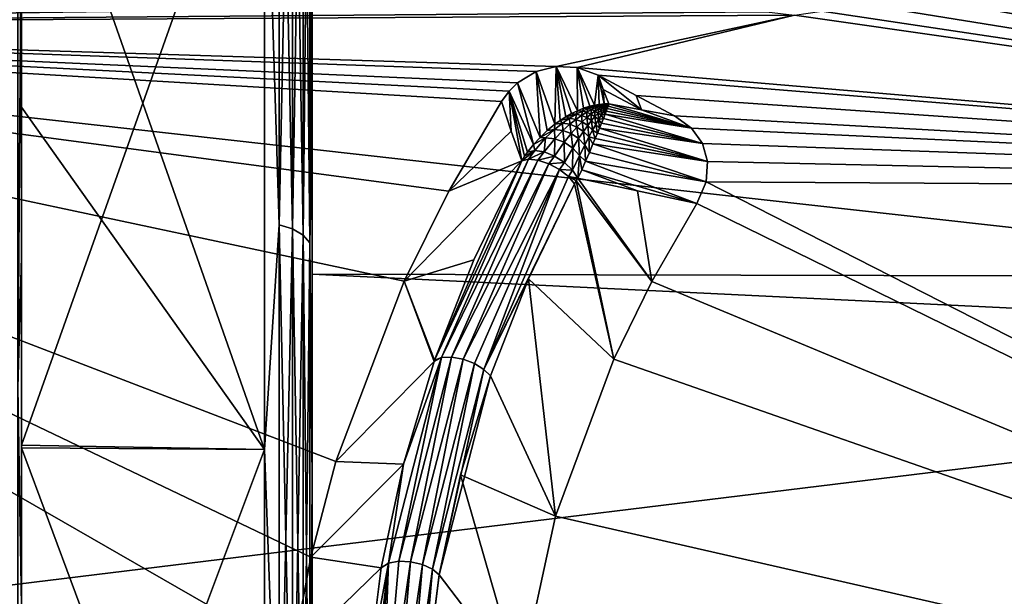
# Model space of a CAD drawing. Header units: metres. Extents: x -31 to 116, y -84 to 84.
# Tile 319 of 656: x 10.69 to 16.79, y -29.5 to -25.93. Entities that reach past the tile are written whole.
import ezdxf

# ---------------------------------------------------------------- set-up
doc = ezdxf.new("R2010")
doc.units = ezdxf.units.M
doc.layers.add('solid_80010000GA_11_1', color=7, linetype='CONTINUOUS')

msp = doc.modelspace()

# ---------------------------------------------------------------- linework, layer by layer
at = {"layer": 'solid_80010000GA_11_1'}
for points in [[(5.595928, -25.962206, -54.73056), (5.595928, -21.725851, -56.546066), (15.155936, -25.826351, -54.91227)], [(23.04767, -23.726908, 55.984234), (5.595928, -21.725851, 56.546066), (5.595928, -25.962206, 54.73056)], [(12.205235, -24.323919, -46.069187), (12.296415, -27.203579, -44.176739), (12.296415, -23.157879, -46.804512)], [(12.296415, -27.203579, 44.176739), (12.205235, -24.323919, 46.069187), (12.296415, -23.157879, 46.804512)], [(12.296415, -23.157879, -46.804512), (12.296415, -27.203579, -44.176739), (12.378717, -23.180094, -46.841476)], [(12.296415, -23.157879, 46.804512), (12.378717, -23.180094, 46.841476), (12.378717, -27.228317, 44.212067)], [(12.296415, -27.203579, 44.176739), (12.296415, -23.157879, 46.804512), (12.378717, -27.228317, 44.212067)], [(12.296415, -27.203579, -44.176739), (12.378717, -27.228319, -44.212067), (12.378717, -23.180094, -46.841476)], [(12.378717, -23.180094, -46.841476), (12.378717, -27.228319, -44.212067), (12.443876, -23.214218, -46.898254)], [(12.378717, -23.180094, 46.841476), (12.443876, -23.214218, 46.898254), (12.443876, -27.266317, 44.266327)], [(12.378717, -27.228317, 44.212067), (12.378717, -23.180094, 46.841476), (12.443876, -27.266317, 44.266327)], [(12.378717, -27.228319, -44.212067), (12.443876, -27.266317, -44.266327), (12.443876, -23.214218, -46.898254)], [(12.443876, -23.214218, -46.898254), (12.443876, -27.266317, -44.266327), (12.485639, -23.256975, -46.969398)], [(12.443876, -23.214218, 46.898254), (12.485639, -23.256975, 46.969398), (12.485639, -27.313931, 44.334316)], [(12.443876, -27.266317, 44.266327), (12.443876, -23.214218, 46.898254), (12.485639, -27.313931, 44.334316)], [(12.443876, -27.266317, -44.266327), (12.485639, -27.313931, -44.334316), (12.485639, -23.256975, -46.969398)], [(12.485639, -27.313931, 44.334316), (12.485639, -23.256975, 46.969398), (12.5, -24.473696, 46.329247)], [(12.485639, -23.256975, -46.969398), (12.485639, -27.313931, -44.334316), (12.5, -24.484312, -46.322567)], [(12.5, -23.505838, -53.711914), (103, -27.691591, -54.352322), (103, -23.341595, -56.357498)], [(12.5, -23.505802, 53.711929), (103, -23.341688, 56.357452), (103, -27.689806, 54.35323)], [(12.5, -27.509588, 51.775642), (12.5, -23.505802, 53.711929), (103, -27.689806, 54.35323)], [(12.5, -24.473696, 46.329247), (12.5, -23.505802, 53.711929), (12.5, -27.509588, 51.775642)], [(12.5, -23.505838, -53.711914), (12.5, -27.509621, -51.775623), (103, -27.691591, -54.352322)], [(12.5, -26.658291, -44.898903), (12.5, -27.509621, -51.775623), (12.5, -23.505838, -53.711914)], [(12.5, -24.484312, -46.322567), (12.5, -26.658291, -44.898903), (12.5, -23.505838, -53.711914)], [(23.04767, -27.916229, 54.017448), (23.04767, -23.726908, 55.984234), (5.595928, -25.962206, 54.73056)], [(10.67712, -24.061543, 48.30814), (10.7, -25.175966, 47.447727), (10.67712, -28.20989, 45.613697)], [(10.67712, -28.20989, -45.613697), (10.7, -25.187031, -47.440765), (10.67712, -24.061543, -48.30814)], [(10.7, -24.300222, -46.052967), (10.7, -28.568169, -43.143787), (12.205235, -24.323919, -46.069187)], [(10.7, -27.402473, -45.989948), (10.7, -28.568169, -43.143787), (10.7, -24.300222, -46.052967)], [(10.7, -25.187031, -47.440765), (10.7, -27.402473, -45.989948), (10.7, -24.300222, -46.052967)], [(10.7, -24.31073, 46.046356), (12.205235, -24.323919, 46.069187), (12.205235, -28.593248, 43.157959)], [(10.7, -26.474466, 44.629395), (10.7, -24.31073, 46.046356), (12.205235, -28.593248, 43.157959)], [(10.7, -25.175966, 47.447727), (10.7, -24.31073, 46.046356), (10.7, -26.474466, 44.629395)], [(10.7, -28.568169, -43.143787), (12.205235, -28.593248, -43.157959), (12.205235, -24.323919, -46.069187)], [(12.205235, -24.323919, -46.069187), (12.205235, -28.593248, -43.157959), (12.296415, -27.203579, -44.176739)], [(12.296415, -27.203579, 44.176739), (12.205235, -28.593248, 43.157959), (12.205235, -24.323919, 46.069187)], [(12.485639, -27.313931, 44.334316), (12.5, -24.473696, 46.329247), (12.5, -28.761806, 43.40633)], [(12.485639, -27.313931, -44.334316), (12.5, -26.658291, -44.898903), (12.5, -24.484312, -46.322567)], [(12.5, -28.761806, 43.40633), (12.5, -24.473696, 46.329247), (12.5, -27.509588, 51.775642)], [(15.915729, -25.731344, -54.968346), (16.861902, -24.857508, -55.383644), (23.04767, -26.9874, -54.487438)], [(10.67712, -28.20989, 45.613697), (10.7, -25.175966, 47.447727), (10.7, -29.545706, 44.4692)], [(10.67712, -28.20989, -45.613697), (10.7, -27.402473, -45.989948), (10.7, -25.187031, -47.440765)], [(10.7, -25.175966, 47.447727), (10.7, -26.474466, 44.629395), (10.7, -28.583841, 43.13221)], [(10.7, -29.545706, 44.4692), (10.7, -25.175966, 47.447727), (10.7, -28.583841, 43.13221)], [(15.804276, -25.819496, -54.925289), (15.915729, -25.731344, -54.968346), (23.04767, -26.9874, -54.487438)], [(5.595928, -25.962206, -54.73056), (15.155936, -25.826351, -54.91227), (15.314411, -25.885389, -54.886837)], [(15.658215, -25.880358, -54.894409), (15.804276, -25.819496, -54.925289), (23.04767, -26.9874, -54.487438)], [(5.595928, -25.962206, -54.73056), (15.314411, -25.885389, -54.886837), (15.488615, -25.904158, -54.880608)], [(14.011325, -26.222874, -54.707241), (5.595928, -25.962206, -54.73056), (15.488615, -25.904158, -54.880608)], [(14.141746, -26.229488, -54.705948), (14.011325, -26.222874, -54.707241), (15.488615, -25.904158, -54.880608)], [(14.141746, -26.229488, -54.705948), (15.488615, -25.904158, -54.880608), (23.04767, -26.9874, -54.487438)], [(15.488615, -25.904158, -54.880608), (15.658215, -25.880358, -54.894409), (23.04767, -26.9874, -54.487438)], [(12.380383, -29.858343, -52.787518), (5.595928, -30.048264, -52.598217), (5.595928, -25.962206, -54.73056)], [(12.492253, -29.260595, -53.122738), (12.380383, -29.858343, -52.787518), (5.595928, -25.962206, -54.73056)], [(12.647789, -28.669367, -53.446285), (12.492253, -29.260595, -53.122738), (5.595928, -25.962206, -54.73056)], [(13.0697, -27.552834, -54.036209), (12.647789, -28.669367, -53.446285), (5.595928, -25.962206, -54.73056)], [(13.348016, -26.995575, -54.320648), (13.0697, -27.552834, -54.036209), (5.595928, -25.962206, -54.73056)], [(13.674114, -26.439131, -54.598244), (13.348016, -26.995575, -54.320648), (5.595928, -25.962206, -54.73056)], [(13.720813, -26.376413, -54.62923), (13.674114, -26.439131, -54.598244), (5.595928, -25.962206, -54.73056)], [(13.772994, -26.324995, -54.65477), (13.720813, -26.376413, -54.62923), (5.595928, -25.962206, -54.73056)], [(13.887912, -26.254307, -54.690399), (13.772994, -26.324995, -54.65477), (5.595928, -25.962206, -54.73056)], [(14.011325, -26.222874, -54.707241), (13.887912, -26.254307, -54.690399), (5.595928, -25.962206, -54.73056)], [(23.04767, -27.916229, 54.017448), (5.595928, -25.962206, 54.73056), (5.595928, -30.048264, 52.598217)], [(14.004332, -26.58028, -53.358555), (13.887912, -26.254307, -54.690399), (14.011325, -26.222874, -54.707241)], [(14.037733, -26.556248, -53.402843), (14.004332, -26.58028, -53.358555), (14.011325, -26.222874, -54.707241)], [(14.144237, -26.496424, -53.565453), (14.011325, -26.222874, -54.707241), (14.141746, -26.229488, -54.705948)], [(14.072223, -26.534128, -53.452072), (14.037733, -26.556248, -53.402843), (14.011325, -26.222874, -54.707241)], [(14.107717, -26.514126, -53.506241), (14.072223, -26.534128, -53.452072), (14.011325, -26.222874, -54.707241)], [(14.144237, -26.496424, -53.565453), (14.107717, -26.514126, -53.506241), (14.011325, -26.222874, -54.707241)], [(13.912161, -26.66173, -53.254532), (13.772994, -26.324995, -54.65477), (13.887912, -26.254307, -54.690399)], [(13.956624, -26.619438, -53.301147), (13.912161, -26.66173, -53.254532), (13.887912, -26.254307, -54.690399)], [(14.004332, -26.58028, -53.358555), (13.956624, -26.619438, -53.301147), (13.887912, -26.254307, -54.690399)], [(14.271475, -26.276325, -54.685352), (14.141746, -26.229488, -54.705948), (23.04767, -26.9874, -54.487438)], [(14.249118, -26.462097, -53.755013), (14.141746, -26.229488, -54.705948), (14.271475, -26.276325, -54.685352)], [(14.181658, -26.4813, -53.629711), (14.144237, -26.496424, -53.565453), (14.141746, -26.229488, -54.705948)], [(14.219918, -26.469084, -53.699291), (14.181658, -26.4813, -53.629711), (14.141746, -26.229488, -54.705948)], [(14.249118, -26.462097, -53.755013), (14.219918, -26.469084, -53.699291), (14.141746, -26.229488, -54.705948)], [(14.278843, -26.457188, -53.814007), (14.249118, -26.462097, -53.755013), (14.271475, -26.276325, -54.685352)], [(14.508245, -26.402161, -54.628002), (14.271475, -26.276325, -54.685352), (23.04767, -26.9874, -54.487438)], [(14.540766, -26.490574, -54.25703), (14.271475, -26.276325, -54.685352), (14.508245, -26.402161, -54.628002)], [(14.308779, -26.454576, -53.876293), (14.278843, -26.457188, -53.814007), (14.271475, -26.276325, -54.685352)], [(14.303813, -26.364845, -54.313377), (14.308779, -26.454576, -53.876293), (14.271475, -26.276325, -54.685352)], [(14.540766, -26.490574, -54.25703), (14.303813, -26.364845, -54.313377), (14.271475, -26.276325, -54.685352)], [(13.871194, -26.706446, -53.218796), (13.720813, -26.376413, -54.62923), (13.772994, -26.324995, -54.65477)], [(13.912161, -26.66173, -53.254532), (13.871194, -26.706446, -53.218796), (13.772994, -26.324995, -54.65477)], [(13.732723, -26.623426, -53.874722), (13.674114, -26.439131, -54.598244), (13.720813, -26.376413, -54.62923)], [(13.732723, -26.623426, -53.874722), (13.720813, -26.376413, -54.62923), (13.798325, -26.806173, -53.176521)], [(13.815436, -26.779104, -53.184803), (13.798325, -26.806173, -53.176521), (13.720813, -26.376413, -54.62923)], [(13.834209, -26.752619, -53.194653), (13.815436, -26.779104, -53.184803), (13.720813, -26.376413, -54.62923)], [(13.871194, -26.706446, -53.218796), (13.834209, -26.752619, -53.194653), (13.720813, -26.376413, -54.62923)], [(14.303813, -26.364845, -54.313377), (14.338618, -26.454466, -53.941887), (14.308779, -26.454576, -53.876293)], [(14.540766, -26.490574, -54.25703), (14.338618, -26.454466, -53.941887), (14.303813, -26.364845, -54.313377)], [(14.745036, -26.528009, -54.570648), (14.508245, -26.402161, -54.628002), (23.04767, -26.9874, -54.487438)], [(14.540766, -26.490574, -54.25703), (14.508245, -26.402161, -54.628002), (14.745036, -26.528009, -54.570648)], [(13.732723, -26.623426, -53.874722), (13.348016, -26.995575, -54.320648), (13.674114, -26.439131, -54.598244)], [(14.21049, -26.483116, -53.636894), (14.181658, -26.4813, -53.629711), (14.219918, -26.469084, -53.699291)], [(14.21049, -26.483116, -53.636894), (14.219918, -26.469084, -53.699291), (14.244808, -26.471151, -53.712318)], [(14.21049, -26.483116, -53.636894), (14.244808, -26.471151, -53.712318), (14.231775, -26.490025, -53.631821)], [(14.244808, -26.471151, -53.712318), (14.219918, -26.469084, -53.699291), (14.249118, -26.462097, -53.755013)], [(14.244808, -26.471151, -53.712318), (14.260475, -26.476974, -53.708801), (14.231775, -26.490025, -53.631821)], [(14.244808, -26.471151, -53.712318), (14.249118, -26.462097, -53.755013), (14.277518, -26.462505, -53.788303)], [(14.244808, -26.471151, -53.712318), (14.277518, -26.462505, -53.788303), (14.260475, -26.476974, -53.708801)], [(14.277518, -26.462505, -53.788303), (14.249118, -26.462097, -53.755013), (14.278843, -26.457188, -53.814007)], [(14.277518, -26.462505, -53.788303), (14.287765, -26.46681, -53.786106), (14.260475, -26.476974, -53.708801)], [(14.260475, -26.476974, -53.708801), (14.287765, -26.46681, -53.786106), (14.275664, -26.484123, -53.705654)], [(14.287765, -26.46681, -53.786106), (14.297778, -26.471695, -53.784054), (14.275664, -26.484123, -53.705654)], [(14.275664, -26.484123, -53.705654), (14.297778, -26.471695, -53.784054), (14.290267, -26.492544, -53.702896)], [(14.277518, -26.462505, -53.788303), (14.278843, -26.457188, -53.814007), (14.308771, -26.456976, -53.864838)], [(14.277518, -26.462505, -53.788303), (14.308771, -26.456976, -53.864838), (14.287765, -26.46681, -53.786106)], [(14.308771, -26.456976, -53.864838), (14.278843, -26.457188, -53.814007), (14.308779, -26.454576, -53.876293)], [(14.308771, -26.456976, -53.864838), (14.31875, -26.461847, -53.862785), (14.287765, -26.46681, -53.786106)], [(14.287765, -26.46681, -53.786106), (14.31875, -26.461847, -53.862785), (14.297778, -26.471695, -53.784054)], [(14.297778, -26.471695, -53.784054), (14.307526, -26.477146, -53.782158), (14.290267, -26.492544, -53.702896)], [(14.297778, -26.471695, -53.784054), (14.31875, -26.461847, -53.862785), (14.307526, -26.477146, -53.782158)], [(14.31875, -26.461847, -53.862785), (14.32846, -26.467285, -53.860863), (14.307526, -26.477146, -53.782158)], [(14.307526, -26.477146, -53.782158), (14.32846, -26.467285, -53.860863), (14.316977, -26.483145, -53.780418)], [(14.308771, -26.456976, -53.864838), (14.308779, -26.454576, -53.876293), (14.338618, -26.454466, -53.941887)], [(14.308771, -26.456976, -53.864838), (14.338618, -26.454466, -53.941887), (14.31875, -26.461847, -53.862785)], [(14.328556, -26.483013, -53.804768), (14.316977, -26.483145, -53.780418), (14.32846, -26.467285, -53.860863)], [(14.31875, -26.461847, -53.862785), (14.338618, -26.454466, -53.941887), (14.32846, -26.467285, -53.860863)], [(14.334074, -26.467739, -53.871582), (14.32846, -26.467285, -53.860863), (14.338618, -26.454466, -53.941887)], [(14.334074, -26.467739, -53.871582), (14.328556, -26.483013, -53.804768), (14.32846, -26.467285, -53.860863)], [(14.334074, -26.467739, -53.871582), (14.850119, -26.605112, -54.534645), (14.328556, -26.483013, -53.804768)], [(14.334074, -26.467739, -53.871582), (14.338618, -26.454466, -53.941887), (14.850119, -26.605112, -54.534645)], [(14.540766, -26.490574, -54.25703), (14.850119, -26.605112, -54.534645), (14.338618, -26.454466, -53.941887)], [(10.7, -28.583841, 43.13221), (10.7, -26.474466, 44.629395), (12.205235, -28.593248, 43.157959)], [(14.136084, -26.518341, -53.487858), (14.072223, -26.534128, -53.452072), (14.107717, -26.514126, -53.506241)], [(14.095261, -26.542894, -53.414551), (14.072223, -26.534128, -53.452072), (14.136084, -26.518341, -53.487858)], [(14.095261, -26.542894, -53.414551), (14.136084, -26.518341, -53.487858), (14.134488, -26.55028, -53.402218)], [(14.136084, -26.518341, -53.487858), (14.107717, -26.514126, -53.506241), (14.144237, -26.496424, -53.565453)], [(14.136084, -26.518341, -53.487858), (14.169185, -26.526012, -53.478504), (14.134488, -26.55028, -53.402218)], [(14.134488, -26.55028, -53.402218), (14.169185, -26.526012, -53.478504), (14.172329, -26.565578, -53.393322)], [(14.136084, -26.518341, -53.487858), (14.144237, -26.496424, -53.565453), (14.174344, -26.498697, -53.56205)], [(14.136084, -26.518341, -53.487858), (14.174344, -26.498697, -53.56205), (14.169185, -26.526012, -53.478504)], [(14.174344, -26.498697, -53.56205), (14.144237, -26.496424, -53.565453), (14.181658, -26.4813, -53.629711)], [(14.174344, -26.498697, -53.56205), (14.201445, -26.506224, -53.555065), (14.169185, -26.526012, -53.478504)], [(14.169185, -26.526012, -53.478504), (14.201445, -26.506224, -53.555065), (14.200997, -26.53937, -53.471352)], [(14.169185, -26.526012, -53.478504), (14.200997, -26.53937, -53.471352), (14.172329, -26.565578, -53.393322)], [(14.174344, -26.498697, -53.56205), (14.181658, -26.4813, -53.629711), (14.21049, -26.483116, -53.636894)], [(14.174344, -26.498697, -53.56205), (14.21049, -26.483116, -53.636894), (14.201445, -26.506224, -53.555065)], [(14.201445, -26.506224, -53.555065), (14.227494, -26.517595, -53.549412), (14.200997, -26.53937, -53.471352)], [(14.200997, -26.53937, -53.471352), (14.227494, -26.517595, -53.549412), (14.230533, -26.557997, -53.466621)], [(14.21049, -26.483116, -53.636894), (14.231775, -26.490025, -53.631821), (14.201445, -26.506224, -53.555065)], [(14.201445, -26.506224, -53.555065), (14.231775, -26.490025, -53.631821), (14.227494, -26.517595, -53.549412)], [(14.231775, -26.490025, -53.631821), (14.252296, -26.499332, -53.627483), (14.227494, -26.517595, -53.549412)], [(14.227494, -26.517595, -53.549412), (14.252296, -26.499332, -53.627483), (14.251945, -26.532574, -53.545204)], [(14.227494, -26.517595, -53.549412), (14.251945, -26.532574, -53.545204), (14.230533, -26.557997, -53.466621)], [(14.230533, -26.557997, -53.466621), (14.251945, -26.532574, -53.545204), (14.256869, -26.581312, -53.464458)], [(14.231775, -26.490025, -53.631821), (14.260475, -26.476974, -53.708801), (14.252296, -26.499332, -53.627483)], [(14.252296, -26.499332, -53.627483), (14.271786, -26.510918, -53.623947), (14.251945, -26.532574, -53.545204)], [(14.251945, -26.532574, -53.545204), (14.271786, -26.510918, -53.623947), (14.274284, -26.550842, -53.542538)], [(14.251945, -26.532574, -53.545204), (14.274284, -26.550842, -53.542538), (14.256869, -26.581312, -53.464458)], [(14.260475, -26.476974, -53.708801), (14.275664, -26.484123, -53.705654), (14.252296, -26.499332, -53.627483)], [(14.252296, -26.499332, -53.627483), (14.275664, -26.484123, -53.705654), (14.271786, -26.510918, -53.623947)], [(14.275664, -26.484123, -53.705654), (14.290267, -26.492544, -53.702896), (14.271786, -26.510918, -53.623947)], [(14.271786, -26.510918, -53.623947), (14.290267, -26.492544, -53.702896), (14.289988, -26.52463, -53.621258)], [(14.271786, -26.510918, -53.623947), (14.289988, -26.52463, -53.621258), (14.274284, -26.550842, -53.542538)], [(14.304752, -26.54508, -53.606792), (14.274284, -26.550842, -53.542538), (14.289988, -26.52463, -53.621258)], [(14.290267, -26.492544, -53.702896), (14.304175, -26.502176, -53.70055), (14.289988, -26.52463, -53.621258)], [(14.315158, -26.518448, -53.681568), (14.289988, -26.52463, -53.621258), (14.304175, -26.502176, -53.70055)], [(14.315158, -26.518448, -53.681568), (14.304752, -26.54508, -53.606792), (14.289988, -26.52463, -53.621258)], [(14.290267, -26.492544, -53.702896), (14.307526, -26.477146, -53.782158), (14.304175, -26.502176, -53.70055)], [(14.307526, -26.477146, -53.782158), (14.316977, -26.483145, -53.780418), (14.304175, -26.502176, -53.70055)], [(14.322208, -26.500006, -53.741432), (14.304175, -26.502176, -53.70055), (14.316977, -26.483145, -53.780418)], [(14.322208, -26.500006, -53.741432), (14.315158, -26.518448, -53.681568), (14.304175, -26.502176, -53.70055)], [(14.315158, -26.518448, -53.681568), (14.918262, -26.700624, -54.48896), (14.304752, -26.54508, -53.606792)], [(14.322208, -26.500006, -53.741432), (14.850119, -26.605112, -54.534645), (14.315158, -26.518448, -53.681568)], [(14.315158, -26.518448, -53.681568), (14.850119, -26.605112, -54.534645), (14.918262, -26.700624, -54.48896)], [(14.328556, -26.483013, -53.804768), (14.322208, -26.500006, -53.741432), (14.316977, -26.483145, -53.780418)], [(14.328556, -26.483013, -53.804768), (14.850119, -26.605112, -54.534645), (14.322208, -26.500006, -53.741432)], [(14.540766, -26.490574, -54.25703), (14.745036, -26.528009, -54.570648), (14.850119, -26.605112, -54.534645)], [(14.850119, -26.605112, -54.534645), (14.745036, -26.528009, -54.570648), (23.04767, -26.9874, -54.487438)], [(14.002442, -26.612886, -53.27129), (13.956624, -26.619438, -53.301147), (14.004332, -26.58028, -53.358555)], [(14.002442, -26.612886, -53.27129), (14.004332, -26.58028, -53.358555), (14.051111, -26.573675, -53.342262)], [(14.002442, -26.612886, -53.27129), (14.051111, -26.573675, -53.342262), (14.05384, -26.618681, -53.249546)], [(14.051111, -26.573675, -53.342262), (14.004332, -26.58028, -53.358555), (14.037733, -26.556248, -53.402843)], [(14.095261, -26.542894, -53.414551), (14.037733, -26.556248, -53.402843), (14.072223, -26.534128, -53.452072)], [(14.051111, -26.573675, -53.342262), (14.037733, -26.556248, -53.402843), (14.095261, -26.542894, -53.414551)], [(14.051111, -26.573675, -53.342262), (14.095261, -26.542894, -53.414551), (14.096508, -26.580378, -53.325974)], [(14.051111, -26.573675, -53.342262), (14.096508, -26.580378, -53.325974), (14.05384, -26.618681, -53.249546)], [(14.05384, -26.618681, -53.249546), (14.096508, -26.580378, -53.325974), (14.104722, -26.637991, -53.235798)], [(14.095261, -26.542894, -53.414551), (14.134488, -26.55028, -53.402218), (14.096508, -26.580378, -53.325974)], [(14.096508, -26.580378, -53.325974), (14.134488, -26.55028, -53.402218), (14.140695, -26.597628, -53.314953)], [(14.096508, -26.580378, -53.325974), (14.140695, -26.597628, -53.314953), (14.104722, -26.637991, -53.235798)], [(14.134488, -26.55028, -53.402218), (14.172329, -26.565578, -53.393322), (14.140695, -26.597628, -53.314953)], [(14.140695, -26.597628, -53.314953), (14.172329, -26.565578, -53.393322), (14.181058, -26.62439, -53.309837)], [(14.172329, -26.565578, -53.393322), (14.200997, -26.53937, -53.471352), (14.207132, -26.588121, -53.388248)], [(14.172329, -26.565578, -53.393322), (14.207132, -26.588121, -53.388248), (14.181058, -26.62439, -53.309837)], [(14.181058, -26.62439, -53.309837), (14.207132, -26.588121, -53.388248), (14.2152, -26.65909, -53.310944)], [(14.200997, -26.53937, -53.471352), (14.230533, -26.557997, -53.466621), (14.207132, -26.588121, -53.388248)], [(14.207132, -26.588121, -53.388248), (14.230533, -26.557997, -53.466621), (14.237377, -26.616928, -53.387226)], [(14.207132, -26.588121, -53.388248), (14.237377, -26.616928, -53.387226), (14.2152, -26.65909, -53.310944)], [(14.230533, -26.557997, -53.466621), (14.256869, -26.581312, -53.464458), (14.237377, -26.616928, -53.387226)], [(14.268025, -26.635567, -53.415634), (14.237377, -26.616928, -53.387226), (14.256869, -26.581312, -53.464458)], [(14.281071, -26.60392, -53.473976), (14.256869, -26.581312, -53.464458), (14.274284, -26.550842, -53.542538)], [(14.281071, -26.60392, -53.473976), (14.268025, -26.635567, -53.415634), (14.256869, -26.581312, -53.464458)], [(14.304752, -26.54508, -53.606792), (14.293351, -26.573666, -53.537689), (14.274284, -26.550842, -53.542538)], [(14.293351, -26.573666, -53.537689), (14.281071, -26.60392, -53.473976), (14.274284, -26.550842, -53.542538)], [(14.293351, -26.573666, -53.537689), (14.918262, -26.700624, -54.48896), (14.281071, -26.60392, -53.473976)], [(14.304752, -26.54508, -53.606792), (14.918262, -26.700624, -54.48896), (14.293351, -26.573666, -53.537689)], [(13.732723, -26.623426, -53.874722), (13.798325, -26.806173, -53.176521), (13.348016, -26.995575, -54.320648)], [(14.002442, -26.612886, -53.27129), (13.912161, -26.66173, -53.254532), (13.956624, -26.619438, -53.301147)], [(13.946869, -26.665224, -53.202343), (13.912161, -26.66173, -53.254532), (14.002442, -26.612886, -53.27129)], [(13.946869, -26.665224, -53.202343), (14.002442, -26.612886, -53.27129), (14.003453, -26.670584, -53.172504)], [(14.002442, -26.612886, -53.27129), (14.05384, -26.618681, -53.249546), (14.003453, -26.670584, -53.172504)], [(14.003453, -26.670584, -53.172504), (14.05384, -26.618681, -53.249546), (14.061289, -26.692368, -53.155006)], [(14.05384, -26.618681, -53.249546), (14.104722, -26.637991, -53.235798), (14.061289, -26.692368, -53.155006)], [(14.061289, -26.692368, -53.155006), (14.104722, -26.637991, -53.235798), (14.114432, -26.728281, -53.1516)], [(14.104722, -26.637991, -53.235798), (14.140695, -26.597628, -53.314953), (14.151095, -26.669271, -53.231113)], [(14.104722, -26.637991, -53.235798), (14.151095, -26.669271, -53.231113), (14.114432, -26.728281, -53.1516)], [(14.140695, -26.597628, -53.314953), (14.181058, -26.62439, -53.309837), (14.151095, -26.669271, -53.231113)], [(14.151095, -26.669271, -53.231113), (14.181058, -26.62439, -53.309837), (14.189302, -26.710085, -53.235874)], [(14.181058, -26.62439, -53.309837), (14.2152, -26.65909, -53.310944), (14.189302, -26.710085, -53.235874)], [(14.254283, -26.668436, -53.362537), (14.2152, -26.65909, -53.310944), (14.237377, -26.616928, -53.387226)], [(14.268025, -26.635567, -53.415634), (14.254283, -26.668436, -53.362537), (14.237377, -26.616928, -53.387226)], [(14.268025, -26.635567, -53.415634), (14.949792, -26.8118, -54.434811), (14.254283, -26.668436, -53.362537)], [(14.281071, -26.60392, -53.473976), (14.949792, -26.8118, -54.434811), (14.268025, -26.635567, -53.415634)], [(14.281071, -26.60392, -53.473976), (14.918262, -26.700624, -54.48896), (14.949792, -26.8118, -54.434811)], [(14.918262, -26.700624, -54.48896), (14.850119, -26.605112, -54.534645), (23.04767, -26.9874, -54.487438)], [(12.485639, -27.313931, -44.334316), (12.5, -28.777632, -43.394642), (12.5, -26.658291, -44.898903)], [(12.5, -26.658291, -44.898903), (12.5, -28.777632, -43.394642), (12.5, -27.509621, -51.775623)], [(13.879089, -26.743034, -53.138874), (13.834209, -26.752619, -53.194653), (13.871194, -26.706446, -53.218796)], [(13.946869, -26.665224, -53.202343), (13.871194, -26.706446, -53.218796), (13.912161, -26.66173, -53.254532)], [(13.946869, -26.665224, -53.202343), (13.879089, -26.743034, -53.138874), (13.871194, -26.706446, -53.218796)], [(13.946869, -26.665224, -53.202343), (13.937692, -26.751692, -53.096561), (13.879089, -26.743034, -53.138874)], [(13.946869, -26.665224, -53.202343), (14.003453, -26.670584, -53.172504), (13.937692, -26.751692, -53.096561)], [(14.003453, -26.670584, -53.172504), (14.00188, -26.777483, -53.073643), (13.937692, -26.751692, -53.096561)], [(14.003453, -26.670584, -53.172504), (14.061289, -26.692368, -53.155006), (14.00188, -26.777483, -53.073643)], [(14.061289, -26.692368, -53.155006), (14.06316, -26.816917, -53.073036), (14.00188, -26.777483, -53.073643)], [(14.061289, -26.692368, -53.155006), (14.114432, -26.728281, -53.1516), (14.06316, -26.816917, -53.073036)], [(14.114432, -26.728281, -53.1516), (14.151095, -26.669271, -53.231113), (14.157394, -26.774673, -53.162689)], [(14.151095, -26.669271, -53.231113), (14.189302, -26.710085, -53.235874), (14.157394, -26.774673, -53.162689)], [(14.193997, -26.808046, -53.202007), (14.157394, -26.774673, -53.162689), (14.189302, -26.710085, -53.235874)], [(14.217425, -26.754606, -53.252483), (14.189302, -26.710085, -53.235874), (14.2152, -26.65909, -53.310944)], [(14.217425, -26.754606, -53.252483), (14.193997, -26.808046, -53.202007), (14.189302, -26.710085, -53.235874)], [(14.239927, -26.702322, -53.314651), (14.217425, -26.754606, -53.252483), (14.2152, -26.65909, -53.310944)], [(14.254283, -26.668436, -53.362537), (14.239927, -26.702322, -53.314651), (14.2152, -26.65909, -53.310944)], [(14.239927, -26.702322, -53.314651), (14.940555, -26.937017, -54.372818), (14.217425, -26.754606, -53.252483)], [(14.254283, -26.668436, -53.362537), (14.949792, -26.8118, -54.434811), (14.239927, -26.702322, -53.314651)], [(14.239927, -26.702322, -53.314651), (14.949792, -26.8118, -54.434811), (14.940555, -26.937017, -54.372818)], [(14.949792, -26.8118, -54.434811), (14.918262, -26.700624, -54.48896), (23.04767, -26.9874, -54.487438)], [(13.879089, -26.743034, -53.138874), (13.798325, -26.806173, -53.176521), (13.815436, -26.779104, -53.184803)], [(13.879089, -26.743034, -53.138874), (13.839696, -26.796162, -53.115135), (13.798325, -26.806173, -53.176521)], [(13.879089, -26.743034, -53.138874), (13.815436, -26.779104, -53.184803), (13.834209, -26.752619, -53.194653)], [(13.879089, -26.743034, -53.138874), (13.937692, -26.751692, -53.096561), (13.839696, -26.796162, -53.115135)], [(13.937692, -26.751692, -53.096561), (13.898249, -26.803078, -53.068661), (13.839696, -26.796162, -53.115135)], [(13.937692, -26.751692, -53.096561), (14.00188, -26.777483, -53.073643), (13.898249, -26.803078, -53.068661)], [(14.114432, -26.728281, -53.1516), (14.113391, -26.86484, -53.09494), (14.06316, -26.816917, -53.073036)], [(14.114432, -26.728281, -53.1516), (14.157394, -26.774673, -53.162689), (14.113391, -26.86484, -53.09494)], [(14.157394, -26.774673, -53.162689), (14.145823, -26.914951, -53.136597), (14.113391, -26.86484, -53.09494)], [(14.169966, -26.861872, -53.163273), (14.145823, -26.914951, -53.136597), (14.157394, -26.774673, -53.162689)], [(14.193997, -26.808046, -53.202007), (14.169966, -26.861872, -53.163273), (14.157394, -26.774673, -53.162689)], [(14.217425, -26.754606, -53.252483), (14.940555, -26.937017, -54.372818), (14.193997, -26.808046, -53.202007)], [(13.798325, -26.806173, -53.176521), (13.0697, -27.552834, -54.036209), (13.348016, -26.995575, -54.320648)], [(13.798325, -26.806173, -53.176521), (13.500889, -27.420771, -52.853241), (13.0697, -27.552834, -54.036209)], [(13.839696, -26.796162, -53.115135), (13.258681, -28.041759, -52.519417), (13.798325, -26.806173, -53.176521)], [(13.302491, -28.024803, -52.460705), (13.258681, -28.041759, -52.519417), (13.839696, -26.796162, -53.115135)], [(13.798325, -26.806173, -53.176521), (13.258681, -28.041759, -52.519417), (13.500889, -27.420771, -52.853241)], [(13.302491, -28.024803, -52.460705), (13.839696, -26.796162, -53.115135), (13.898249, -26.803078, -53.068661)], [(13.364164, -28.022762, -52.418018), (13.302491, -28.024803, -52.460705), (13.898249, -26.803078, -53.068661)], [(13.364164, -28.022762, -52.418018), (13.898249, -26.803078, -53.068661), (13.965496, -26.82589, -53.043781)], [(13.435093, -28.035833, -52.397167), (13.364164, -28.022762, -52.418018), (13.965496, -26.82589, -53.043781)], [(13.435093, -28.035833, -52.397167), (13.965496, -26.82589, -53.043781), (14.031892, -26.861303, -53.043915)], [(14.00188, -26.777483, -53.073643), (13.965496, -26.82589, -53.043781), (13.898249, -26.803078, -53.068661)], [(14.00188, -26.777483, -53.073643), (14.06316, -26.816917, -53.073036), (13.965496, -26.82589, -53.043781)], [(14.06316, -26.816917, -53.073036), (14.031892, -26.861303, -53.043915), (13.965496, -26.82589, -53.043781)], [(14.06316, -26.816917, -53.073036), (14.113391, -26.86484, -53.09494), (14.031892, -26.861303, -53.043915)], [(14.193997, -26.808046, -53.202007), (14.882498, -27.072088, -54.304825), (14.169966, -26.861872, -53.163273)], [(14.193997, -26.808046, -53.202007), (14.940555, -26.937017, -54.372818), (14.882498, -27.072088, -54.304825)], [(14.940555, -26.937017, -54.372818), (14.949792, -26.8118, -54.434811), (23.04767, -26.9874, -54.487438)], [(13.505253, -28.062246, -52.401237), (13.435093, -28.035833, -52.397167), (14.031892, -26.861303, -53.043915)], [(13.564739, -28.098196, -52.429516), (13.505253, -28.062246, -52.401237), (14.031892, -26.861303, -53.043915)], [(13.564739, -28.098196, -52.429516), (14.031892, -26.861303, -53.043915), (14.088002, -26.904352, -53.069172)], [(14.113391, -26.86484, -53.09494), (14.088002, -26.904352, -53.069172), (14.031892, -26.861303, -53.043915)], [(14.113391, -26.86484, -53.09494), (14.145823, -26.914951, -53.136597), (14.088002, -26.904352, -53.069172)], [(14.169966, -26.861872, -53.163273), (14.516418, -26.992338, -53.731644), (14.145823, -26.914951, -53.136597)], [(14.169966, -26.861872, -53.163273), (14.882498, -27.072088, -54.304825), (14.516418, -26.992338, -53.731644)], [(13.564739, -28.098196, -52.429516), (14.088002, -26.904352, -53.069172), (14.125849, -26.948786, -53.115902)], [(13.564739, -28.098196, -52.429516), (14.125849, -26.948786, -53.115902), (13.840489, -27.537374, -52.804066)], [(13.840489, -27.537374, -52.804066), (14.125849, -26.948786, -53.115902), (14.368186, -28.035181, -53.806263)], [(14.088002, -26.904352, -53.069172), (14.145823, -26.914951, -53.136597), (14.135525, -26.931606, -53.125641)], [(14.088002, -26.904352, -53.069172), (14.135525, -26.931606, -53.125641), (14.125849, -26.948786, -53.115902)], [(14.125849, -26.948786, -53.115902), (14.135525, -26.931606, -53.125641), (14.368186, -28.035181, -53.806263)], [(14.135525, -26.931606, -53.125641), (14.145823, -26.914951, -53.136597), (14.605113, -27.553627, -54.057949)], [(14.135525, -26.931606, -53.125641), (14.605113, -27.553627, -54.057949), (14.368186, -28.035181, -53.806263)], [(14.145823, -26.914951, -53.136597), (14.516418, -26.992338, -53.731644), (14.605113, -27.553627, -54.057949)], [(14.940555, -26.937017, -54.372818), (23.04767, -31.069263, -52.267593), (14.882498, -27.072088, -54.304825)], [(14.940555, -26.937017, -54.372818), (23.04767, -26.9874, -54.487438), (23.04767, -31.069263, -52.267593)], [(14.516418, -26.992338, -53.731644), (14.882498, -27.072088, -54.304825), (14.605113, -27.553627, -54.057949)], [(14.605113, -27.553627, -54.057949), (14.882498, -27.072088, -54.304825), (23.04767, -31.069263, -52.267593)], [(12.205235, -28.593248, -43.157959), (12.296415, -31.056198, -41.273258), (12.296415, -27.203579, -44.176739)], [(12.296415, -31.056198, 41.273258), (12.205235, -28.593248, 43.157959), (12.296415, -27.203579, 44.176739)], [(12.296415, -27.203579, -44.176739), (12.296415, -31.056198, -41.273258), (12.378717, -27.228319, -44.212067)], [(12.296415, -27.203579, 44.176739), (12.378717, -27.228317, 44.212067), (12.378717, -31.08334, 41.306774)], [(12.296415, -31.056198, 41.273258), (12.296415, -27.203579, 44.176739), (12.378717, -31.08334, 41.306774)], [(12.296415, -31.056198, -41.273258), (12.378717, -31.08334, -41.306774), (12.378717, -27.228319, -44.212067)], [(12.378717, -27.228317, 44.212067), (12.443876, -27.266317, 44.266327), (12.443876, -31.125031, 41.358253)], [(12.378717, -31.08334, 41.306774), (12.378717, -27.228317, 44.212067), (12.443876, -31.125031, 41.358253)], [(12.378717, -27.228319, -44.212067), (12.378717, -31.08334, -41.306774), (12.443876, -27.266317, -44.266327)], [(12.378717, -31.08334, -41.306774), (12.443876, -31.125031, -41.358253), (12.443876, -27.266317, -44.266327)], [(12.443876, -27.266317, -44.266327), (12.443876, -31.125031, -41.358253), (12.485639, -27.313931, -44.334316)], [(12.443876, -27.266317, 44.266327), (12.485639, -27.313931, 44.334316), (12.485639, -31.177269, 41.422756)], [(12.443876, -31.125031, 41.358253), (12.443876, -27.266317, 44.266327), (12.485639, -31.177269, 41.422756)], [(12.443876, -31.125031, -41.358253), (12.485639, -31.177269, -41.422756), (12.485639, -27.313931, -44.334316)], [(12.485639, -31.177269, 41.422756), (12.485639, -27.313931, 44.334316), (12.5, -28.761806, 43.40633)], [(12.485639, -27.313931, -44.334316), (12.485639, -31.177269, -41.422756), (12.5, -28.777632, -43.394642)], [(10.67712, -28.20989, -45.613697), (10.7, -29.562157, -44.457047), (10.7, -27.402473, -45.989948)], [(10.7, -27.402473, -45.989948), (10.7, -29.562157, -44.457047), (10.7, -28.568169, -43.143787)], [(13.500889, -27.420771, -52.853241), (13.258681, -28.041759, -52.519417), (13.0697, -27.552834, -54.036209)], [(12.5, -27.509588, 51.775642), (103, -27.689806, 54.35323), (103, -31.86529, 52.015404)], [(12.5, -31.355293, 49.541309), (12.5, -27.509588, 51.775642), (103, -31.86529, 52.015404)], [(12.5, -28.761806, 43.40633), (12.5, -27.509588, 51.775642), (12.5, -31.355293, 49.541309)], [(12.5, -27.509621, -51.775623), (103, -31.870413, -52.012264), (103, -27.691591, -54.352322)], [(12.5, -27.509621, -51.775623), (12.5, -31.355318, -49.54129), (103, -31.870413, -52.012264)], [(12.5, -28.777632, -43.394642), (12.5, -31.355318, -49.54129), (12.5, -27.509621, -51.775623)], [(13.256342, -28.048548, -52.515728), (12.647789, -28.669367, -53.446285), (13.0697, -27.552834, -54.036209)], [(13.258681, -28.041759, -52.519417), (13.256342, -28.048548, -52.515728), (13.0697, -27.552834, -54.036209)], [(13.564739, -28.098196, -52.429516), (13.840489, -27.537374, -52.804066), (13.605256, -28.138676, -52.478077)], [(13.605256, -28.138676, -52.478077), (13.840489, -27.537374, -52.804066), (14.008547, -29.007959, -53.282787)], [(13.840489, -27.537374, -52.804066), (14.368186, -28.035181, -53.806263), (14.008547, -29.007959, -53.282787)], [(14.368186, -28.035181, -53.806263), (14.605113, -27.553627, -54.057949), (23.04767, -31.069263, -52.267593)], [(23.04767, -31.943884, 51.737694), (23.04767, -27.916229, 54.017448), (5.595928, -30.048264, 52.598217)], [(13.256342, -28.048548, -52.515728), (13.06543, -28.685465, -52.165287), (12.647789, -28.669367, -53.446285)], [(12.973967, -29.297571, -51.751514), (13.06543, -28.685465, -52.165287), (13.302491, -28.024803, -52.460705)], [(13.037249, -29.286234, -51.712948), (12.973967, -29.297571, -51.751514), (13.302491, -28.024803, -52.460705)], [(13.037249, -29.286234, -51.712948), (13.302491, -28.024803, -52.460705), (13.364164, -28.022762, -52.418018)], [(13.110362, -29.2892, -51.696442), (13.037249, -29.286234, -51.712948), (13.364164, -28.022762, -52.418018)], [(13.302491, -28.024803, -52.460705), (13.06543, -28.685465, -52.165287), (13.256342, -28.048548, -52.515728)], [(13.110362, -29.2892, -51.696442), (13.364164, -28.022762, -52.418018), (13.435093, -28.035833, -52.397167)], [(13.182997, -29.306131, -51.704468), (13.110362, -29.2892, -51.696442), (13.435093, -28.035833, -52.397167)], [(13.182997, -29.306131, -51.704468), (13.435093, -28.035833, -52.397167), (13.505253, -28.062246, -52.401237)], [(13.302491, -28.024803, -52.460705), (13.256342, -28.048548, -52.515728), (13.258681, -28.041759, -52.519417)], [(14.008547, -29.007959, -53.282787), (14.368186, -28.035181, -53.806263), (23.04767, -31.069263, -52.267593)], [(13.244913, -29.33456, -51.735752), (13.182997, -29.306131, -51.704468), (13.505253, -28.062246, -52.401237)], [(13.244913, -29.33456, -51.735752), (13.505253, -28.062246, -52.401237), (13.564739, -28.098196, -52.429516)], [(13.244913, -29.33456, -51.735752), (13.564739, -28.098196, -52.429516), (13.287492, -29.370539, -51.785961)], [(13.564739, -28.098196, -52.429516), (13.605256, -28.138676, -52.478077), (13.287492, -29.370539, -51.785961)], [(13.287492, -29.370539, -51.785961), (13.605256, -28.138676, -52.478077), (13.420248, -28.751772, -52.137794)], [(13.420248, -28.751772, -52.137794), (13.605256, -28.138676, -52.478077), (14.008547, -29.007959, -53.282787)], [(10.67712, -28.20989, 45.613697), (10.7, -29.545706, 44.4692), (10.67712, -32.160259, 42.636547)], [(10.67712, -32.160259, -42.636547), (10.7, -29.562157, -44.457047), (10.67712, -28.20989, -45.613697)], [(10.7, -28.568169, -43.143787), (10.7, -32.606133, -39.924541), (12.205235, -28.593248, -43.157959)], [(10.7, -29.562157, -44.457047), (10.7, -32.606133, -39.924541), (10.7, -28.568169, -43.143787)], [(10.7, -28.583841, 43.13221), (12.205235, -28.593248, 43.157959), (12.205235, -32.633179, 39.935936)], [(10.7, -32.625134, 39.908176), (10.7, -28.583841, 43.13221), (12.205235, -32.633179, 39.935936)], [(10.7, -29.545706, 44.4692), (10.7, -28.583841, 43.13221), (10.7, -32.625134, 39.908176)], [(10.7, -32.606133, -39.924541), (12.205235, -32.633179, -39.935936), (12.205235, -28.593248, -43.157959)], [(12.205235, -28.593248, -43.157959), (12.205235, -32.633179, -39.935936), (12.296415, -31.056198, -41.273258)], [(12.296415, -31.056198, 41.273258), (12.205235, -32.633179, 39.935936), (12.205235, -28.593248, 43.157959)], [(13.06543, -28.685465, -52.165287), (12.492253, -29.260595, -53.122738), (12.647789, -28.669367, -53.446285)], [(13.06543, -28.685465, -52.165287), (12.928684, -29.327662, -51.803432), (12.492253, -29.260595, -53.122738)], [(12.973967, -29.297571, -51.751514), (12.928684, -29.327662, -51.803432), (13.06543, -28.685465, -52.165287)], [(12.485639, -31.177269, 41.422756), (12.5, -28.761806, 43.40633), (12.5, -32.818832, 40.17189)], [(12.485639, -31.177269, -41.422756), (12.5, -32.838013, -40.155373), (12.5, -28.777632, -43.394642)], [(12.5, -32.818832, 40.17189), (12.5, -28.761806, 43.40633), (12.5, -31.355293, 49.541309)], [(12.5, -28.777632, -43.394642), (12.5, -32.838013, -40.155373), (12.5, -31.355318, -49.54129)], [(13.287492, -29.370539, -51.785961), (13.420248, -28.751772, -52.137794), (13.786551, -30.026115, -52.712452)], [(13.420248, -28.751772, -52.137794), (14.008547, -29.007959, -53.282787), (13.786551, -30.026115, -52.712452)], [(13.786551, -30.026115, -52.712452), (14.008547, -29.007959, -53.282787), (23.04767, -31.069263, -52.267593)], [(12.928684, -29.327662, -51.803432), (12.380383, -29.858343, -52.787518), (12.492253, -29.260595, -53.122738)], [(12.928684, -29.327662, -51.803432), (12.846478, -29.971466, -51.431927), (12.380383, -29.858343, -52.787518)], [(12.973967, -29.297571, -51.751514), (12.862992, -30.581394, -51.001438), (12.819087, -30.613352, -51.052738)], [(12.973967, -29.297571, -51.751514), (12.819087, -30.613352, -51.052738), (12.846478, -29.971466, -51.431927)], [(12.973967, -29.297571, -51.751514), (12.846478, -29.971466, -51.431927), (12.928684, -29.327662, -51.803432)], [(12.973967, -29.297571, -51.751514), (12.926297, -30.560596, -50.966965), (12.862992, -30.581394, -51.001438)], [(13.037249, -29.286234, -51.712948), (12.926297, -30.560596, -50.966965), (12.973967, -29.297571, -51.751514)], [(13.110362, -29.2892, -51.696442), (12.926297, -30.560596, -50.966965), (13.037249, -29.286234, -51.712948)], [(13.110362, -29.2892, -51.696442), (13.000015, -30.553238, -50.954884), (12.926297, -30.560596, -50.966965)], [(13.182997, -29.306131, -51.704468), (13.000015, -30.553238, -50.954884), (13.110362, -29.2892, -51.696442)], [(13.182997, -29.306131, -51.704468), (13.073738, -30.560438, -50.967033), (13.000015, -30.553238, -50.954884)], [(13.244913, -29.33456, -51.735752), (13.073738, -30.560438, -50.967033), (13.182997, -29.306131, -51.704468)], [(13.244913, -29.33456, -51.735752), (13.137057, -30.5811, -51.00156), (13.073738, -30.560438, -50.967033)], [(13.244913, -29.33456, -51.735752), (13.287492, -29.370539, -51.785961), (13.137057, -30.5811, -51.00156)], [(13.137057, -30.5811, -51.00156), (13.287492, -29.370539, -51.785961), (13.207655, -29.991955, -51.423775)], [(13.207655, -29.991955, -51.423775), (13.287492, -29.370539, -51.785961), (13.786551, -30.026115, -52.712452)]]:
    msp.add_3dface(points, dxfattribs=at)

doc.saveas('drawing.dxf')
